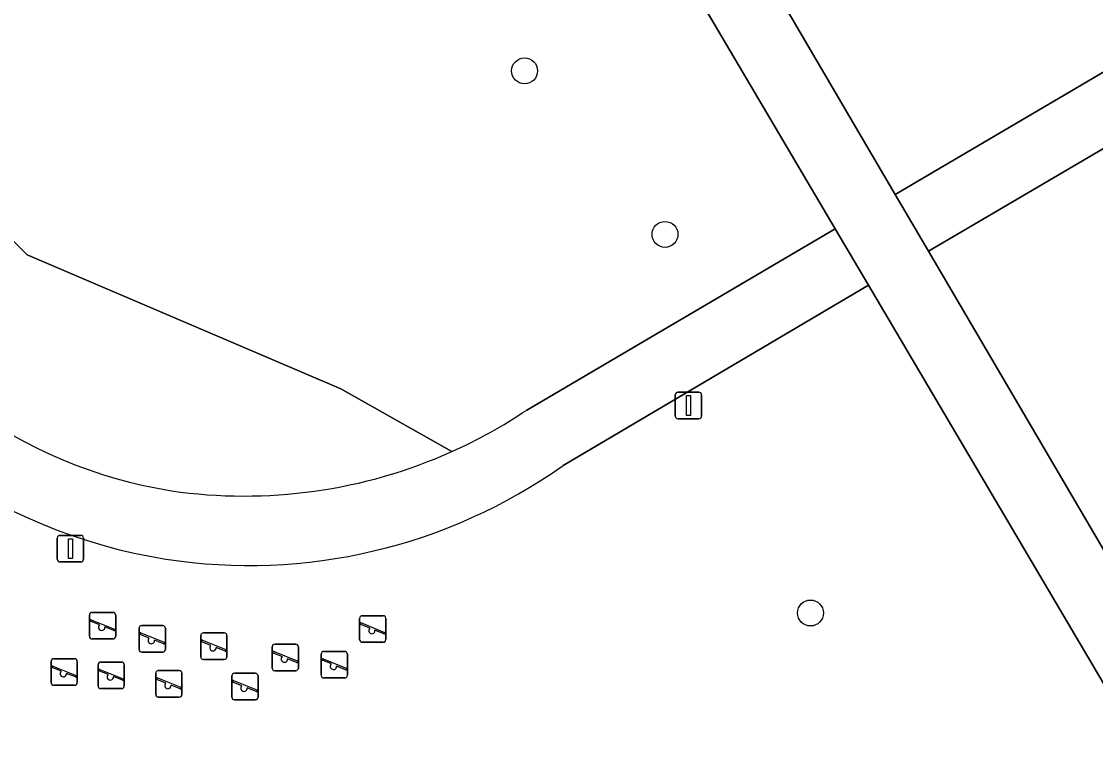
# Model space of a CAD drawing. Extents: x 158352 to 159489, y 383828 to 384603.
# Drawn here: x 158561.64 to 158602.14, y 384144.46 to 384171.42 of the extents above; entities that cross this region are included whole.
import ezdxf

# ---------------------------------------------------------------- set-up
doc = ezdxf.new("R2010")
doc.units = 0
for name, color, linetype in [('IMGEO_Boom', 7, 'Continuous'), ('IMGEO_Groenvoorziening', 7, 'Continuous'), ('IMGEO_Lichtmast', 7, 'Continuous'), ('IMGEO_Speelvoorziening', 7, 'Continuous'), ('IMGEO_Voetgangersgebied_gesloten', 7, 'Continuous'), ('IMGEO_Voetgangersgebied_open', 7, 'Continuous')]:
    doc.layers.add(name, color=color, linetype=linetype)

msp = doc.modelspace()

# ---------------------------------------------------------------- linework, layer by layer
at = {"layer": 'IMGEO_Boom'}
for centre in [(158580.609, 384169.557), (158585.905, 384163.392), (158591.391, 384149.114)]:
    msp.add_circle(centre, 0.489, dxfattribs=at)
at = {"layer": 'IMGEO_Groenvoorziening'}
for points in [[(158498.856, 384178.341), (158472.946, 384206.301), (158503.103, 384169.754), (158530.461, 384149.243), (158546.285, 384137.38), (158549.929, 384134.698), (158557.496, 384129.044), (158578.513, 384113.34), (158591.096, 384113.755), (158614.019, 384126.843), (158613.147, 384128.32), (158609.435, 384134.61), (158607.663, 384133.55), (158608.603, 384131.895), (158594.234, 384123.492), (158591.008, 384128.981), (158605.408, 384137.374), (158606.353, 384135.756), (158608.149, 384136.788), (158593.579, 384161.476), (158582.059, 384154.672)], [(158525.815, 384206.269), (158542.497, 384180.973), (158551.054, 384167.999), (158555.615, 384168.883), (158561.849, 384162.621), (158573.681, 384157.568), (158577.866, 384155.202)], [(158580.69, 384156.769), (158592.326, 384163.601), (158579.699, 384184.995), (158582.011, 384186.356), (158594.591, 384164.9), (158635.788, 384189.133), (158651.16, 384198.181)], [(158637.107, 384186.986), (158595.847, 384162.757), (158615.328, 384129.532)], [(158577.866, 384155.202), (158573.681, 384157.568), (158561.849, 384162.621), (158555.615, 384168.883), (158551.054, 384167.999)]]:
    msp.add_lwpolyline(points, dxfattribs=at)
for centre, radius, start, end in [((158570.109, 384171.409), 17.909, 206.6609, 260.9513), ((158570.4, 384171.82), 20.939, 208.1388, 260.8768), ((158569.997, 384172.712), 19.197, 294.2, 303.8507), ((158570.037, 384172.635), 19.111, 261.7412, 294.1836), ((158570.208, 384171.439), 20.533, 261.2385, 305.2536)]:
    msp.add_arc(centre, radius, start, end, dxfattribs=at)
at = {"layer": 'IMGEO_Lichtmast'}
for p, q in [((158586.294, 384156.542), (158586.294, 384157.342)), ((158586.294, 384157.342), (158586.294, 384156.542)), ((158586.394, 384157.442), (158587.184, 384157.442)), ((158587.184, 384157.442), (158586.394, 384157.442)), ((158587.284, 384157.342), (158587.284, 384156.542)), ((158587.284, 384156.542), (158587.284, 384157.342)), ((158587.184, 384156.442), (158586.394, 384156.442)), ((158586.394, 384156.442), (158587.184, 384156.442)), ((158562.984, 384151.141), (158562.984, 384151.941)), ((158562.984, 384151.941), (158562.984, 384151.141)), ((158563.084, 384152.041), (158563.874, 384152.041)), ((158563.874, 384152.041), (158563.084, 384152.041)), ((158563.974, 384151.941), (158563.974, 384151.141)), ((158563.974, 384151.141), (158563.974, 384151.941)), ((158563.874, 384151.041), (158563.084, 384151.041)), ((158563.084, 384151.041), (158563.874, 384151.041))]:
    msp.add_line(p, q, dxfattribs=at)
for points in [[(158586.714, 384157.317), (158586.864, 384157.317), (158586.864, 384156.567), (158586.714, 384156.567), (158586.714, 384157.317)], [(158563.404, 384151.916), (158563.554, 384151.916), (158563.554, 384151.166), (158563.404, 384151.166), (158563.404, 384151.916)]]:
    msp.add_lwpolyline(points, dxfattribs=at)
for centre, start, end in [((158586.394, 384157.342), 90, 180), ((158586.394, 384157.342), 90, 180), ((158587.184, 384157.342), 0, 90), ((158587.184, 384157.342), 360, 90), ((158586.394, 384156.542), 180, 270), ((158586.394, 384156.542), 180, 270), ((158587.184, 384156.542), 270, 0), ((158587.184, 384156.542), 270, 0), ((158563.084, 384151.941), 90, 180), ((158563.084, 384151.941), 90, 180), ((158563.874, 384151.941), 0, 90), ((158563.874, 384151.941), 360, 90), ((158563.084, 384151.141), 180, 270), ((158563.084, 384151.141), 180, 270), ((158563.874, 384151.141), 270, 0), ((158563.874, 384151.141), 270, 0)]:
    msp.add_arc(centre, 0.1, start, end, dxfattribs=at)
at = {"layer": 'IMGEO_Speelvoorziening'}
for p, q in [((158564.199, 384148.237), (158564.199, 384149.037)), ((158564.199, 384149.037), (158564.199, 384148.237)), ((158564.299, 384149.137), (158565.089, 384149.137)), ((158565.089, 384149.137), (158564.299, 384149.137)), ((158565.189, 384149.037), (158565.189, 384148.237)), ((158565.189, 384148.237), (158565.189, 384149.037)), ((158564.582, 384148.665), (158564.243, 384148.802)), ((158564.268, 384148.862), (158565.144, 384148.509)), ((158566.172, 384148.637), (158566.962, 384148.637)), ((158566.962, 384148.637), (158566.172, 384148.637)), ((158574.386, 384148.112), (158574.386, 384148.912)), ((158574.386, 384148.912), (158574.386, 384148.112)), ((158574.769, 384148.54), (158574.43, 384148.677)), ((158574.455, 384148.737), (158575.331, 384148.384)), ((158574.486, 384149.012), (158575.276, 384149.012)), ((158575.276, 384149.012), (158574.486, 384149.012)), ((158575.376, 384148.912), (158575.376, 384148.112)), ((158575.376, 384148.112), (158575.376, 384148.912)), ((158565.12, 384148.449), (158564.78, 384148.586)), ((158566.072, 384147.737), (158566.072, 384148.537)), ((158566.072, 384148.537), (158566.072, 384147.737)), ((158566.455, 384148.165), (158566.116, 384148.302)), ((158566.141, 384148.362), (158567.017, 384148.009)), ((158567.062, 384148.537), (158567.062, 384147.737)), ((158567.062, 384147.737), (158567.062, 384148.537)), ((158568.394, 384147.463), (158568.394, 384148.263)), ((158568.394, 384148.263), (158568.394, 384147.463)), ((158568.494, 384148.363), (158569.284, 384148.363)), ((158569.284, 384148.363), (158568.494, 384148.363)), ((158569.384, 384148.263), (158569.384, 384147.463)), ((158569.384, 384147.463), (158569.384, 384148.263)), ((158575.307, 384148.324), (158574.967, 384148.461)), ((158565.089, 384148.137), (158564.299, 384148.137)), ((158564.299, 384148.137), (158565.089, 384148.137)), ((158566.993, 384147.949), (158566.653, 384148.086)), ((158568.777, 384147.891), (158568.438, 384148.028)), ((158568.463, 384148.088), (158569.339, 384147.735)), ((158571.09, 384147.038), (158571.09, 384147.838)), ((158571.09, 384147.838), (158571.09, 384147.038)), ((158571.19, 384147.938), (158571.98, 384147.938)), ((158571.98, 384147.938), (158571.19, 384147.938)), ((158572.08, 384147.838), (158572.08, 384147.038)), ((158572.08, 384147.038), (158572.08, 384147.838)), ((158575.276, 384148.012), (158574.486, 384148.012)), ((158574.486, 384148.012), (158575.276, 384148.012)), ((158566.962, 384147.637), (158566.172, 384147.637)), ((158566.172, 384147.637), (158566.962, 384147.637)), ((158569.315, 384147.675), (158568.975, 384147.812)), ((158571.473, 384147.466), (158571.134, 384147.603)), ((158571.159, 384147.663), (158572.035, 384147.31)), ((158572.938, 384146.764), (158572.938, 384147.564)), ((158572.938, 384147.564), (158572.938, 384146.764)), ((158573.038, 384147.664), (158573.828, 384147.664)), ((158573.828, 384147.664), (158573.038, 384147.664)), ((158573.928, 384147.564), (158573.928, 384146.764)), ((158573.928, 384146.764), (158573.928, 384147.564)), ((158562.751, 384146.489), (158562.751, 384147.289)), ((158562.751, 384147.289), (158562.751, 384146.489)), ((158563.134, 384146.917), (158562.795, 384147.054)), ((158562.82, 384147.114), (158563.696, 384146.761)), ((158562.851, 384147.389), (158563.641, 384147.389)), ((158563.641, 384147.389), (158562.851, 384147.389)), ((158563.741, 384147.289), (158563.741, 384146.489)), ((158563.741, 384146.489), (158563.741, 384147.289)), ((158564.524, 384146.364), (158564.524, 384147.164)), ((158564.524, 384147.164), (158564.524, 384146.364)), ((158564.624, 384147.264), (158565.414, 384147.264)), ((158565.414, 384147.264), (158564.624, 384147.264)), ((158565.514, 384147.164), (158565.514, 384146.364)), ((158565.514, 384146.364), (158565.514, 384147.164)), ((158569.284, 384147.363), (158568.494, 384147.363)), ((158568.494, 384147.363), (158569.284, 384147.363)), ((158572.011, 384147.25), (158571.671, 384147.387)), ((158573.321, 384147.192), (158572.982, 384147.329)), ((158573.007, 384147.389), (158573.883, 384147.036)), ((158573.859, 384146.976), (158573.519, 384147.113)), ((158563.672, 384146.701), (158563.332, 384146.838)), ((158564.907, 384146.792), (158564.568, 384146.929)), ((158564.593, 384146.989), (158565.469, 384146.636)), ((158565.445, 384146.576), (158565.105, 384146.713)), ((158566.696, 384146.04), (158566.696, 384146.84)), ((158566.696, 384146.84), (158566.696, 384146.04)), ((158567.079, 384146.468), (158566.74, 384146.605)), ((158566.765, 384146.665), (158567.641, 384146.312)), ((158566.796, 384146.94), (158567.586, 384146.94)), ((158567.586, 384146.94), (158566.796, 384146.94)), ((158567.686, 384146.84), (158567.686, 384146.04)), ((158567.686, 384146.04), (158567.686, 384146.84)), ((158569.567, 384145.94), (158569.567, 384146.74)), ((158569.567, 384146.74), (158569.567, 384145.94)), ((158569.667, 384146.84), (158570.457, 384146.84)), ((158570.457, 384146.84), (158569.667, 384146.84)), ((158570.557, 384146.74), (158570.557, 384145.94)), ((158570.557, 384145.94), (158570.557, 384146.74)), ((158571.98, 384146.938), (158571.19, 384146.938)), ((158571.19, 384146.938), (158571.98, 384146.938)), ((158573.828, 384146.664), (158573.038, 384146.664)), ((158573.038, 384146.664), (158573.828, 384146.664)), ((158563.641, 384146.389), (158562.851, 384146.389)), ((158562.851, 384146.389), (158563.641, 384146.389)), ((158565.414, 384146.264), (158564.624, 384146.264)), ((158564.624, 384146.264), (158565.414, 384146.264)), ((158567.617, 384146.252), (158567.277, 384146.389)), ((158569.95, 384146.368), (158569.611, 384146.505)), ((158569.636, 384146.565), (158570.512, 384146.212)), ((158570.488, 384146.152), (158570.148, 384146.289)), ((158567.586, 384145.94), (158566.796, 384145.94)), ((158566.796, 384145.94), (158567.586, 384145.94)), ((158570.457, 384145.84), (158569.667, 384145.84)), ((158569.667, 384145.84), (158570.457, 384145.84))]:
    msp.add_line(p, q, dxfattribs=at)
for centre, radius, start, end in [((158564.299, 384149.037), 0.1, 90, 180), ((158564.299, 384149.037), 0.1, 90, 180), ((158565.089, 384149.037), 0.1, 0, 90), ((158565.089, 384149.037), 0.1, 360, 90), ((158564.256, 384148.832), 0.0327, 68.078, 248.078), ((158564.661, 384148.575), 0.12, 130.9928, 5.1632), ((158566.172, 384148.537), 0.1, 90, 180), ((158566.172, 384148.537), 0.1, 90, 180), ((158566.962, 384148.537), 0.1, 0, 90), ((158566.962, 384148.537), 0.1, 360, 90), ((158574.486, 384148.912), 0.1, 90, 180), ((158574.486, 384148.912), 0.1, 90, 180), ((158574.443, 384148.707), 0.0327, 68.078, 248.078), ((158575.276, 384148.912), 0.1, 0, 90), ((158575.276, 384148.912), 0.1, 360, 90), ((158564.299, 384148.237), 0.1, 180, 270), ((158564.299, 384148.237), 0.1, 180, 270), ((158565.089, 384148.237), 0.1, 270, 0), ((158565.089, 384148.237), 0.1, 270, 0), ((158565.132, 384148.479), 0.0327, 248.078, 68.078), ((158566.129, 384148.332), 0.0327, 68.078, 248.078), ((158568.494, 384148.263), 0.1, 90, 180), ((158568.494, 384148.263), 0.1, 90, 180), ((158569.284, 384148.263), 0.1, 0, 90), ((158569.284, 384148.263), 0.1, 360, 90), ((158574.848, 384148.45), 0.12, 130.9928, 5.1632), ((158575.319, 384148.354), 0.0327, 248.078, 68.078), ((158566.534, 384148.075), 0.12, 130.9928, 5.1632), ((158567.005, 384147.979), 0.0327, 248.078, 68.078), ((158568.451, 384148.058), 0.0327, 68.078, 248.078), ((158568.856, 384147.801), 0.12, 130.9928, 5.1632), ((158571.19, 384147.838), 0.1, 90, 180), ((158571.19, 384147.838), 0.1, 90, 180), ((158571.98, 384147.838), 0.1, 0, 90), ((158571.98, 384147.838), 0.1, 360, 90), ((158574.486, 384148.112), 0.1, 180, 270), ((158574.486, 384148.112), 0.1, 180, 270), ((158575.276, 384148.112), 0.1, 270, 0), ((158575.276, 384148.112), 0.1, 270, 0), ((158566.172, 384147.737), 0.1, 180, 270), ((158566.172, 384147.737), 0.1, 180, 270), ((158566.962, 384147.737), 0.1, 270, 0), ((158566.962, 384147.737), 0.1, 270, 0), ((158568.494, 384147.463), 0.1, 180, 270), ((158568.494, 384147.463), 0.1, 180, 270), ((158569.284, 384147.463), 0.1, 270, 0), ((158569.284, 384147.463), 0.1, 270, 0), ((158569.327, 384147.705), 0.0327, 248.078, 68.078), ((158571.147, 384147.633), 0.0327, 68.078, 248.078), ((158571.552, 384147.376), 0.12, 130.9928, 5.1632), ((158573.038, 384147.564), 0.1, 90, 180), ((158573.038, 384147.564), 0.1, 90, 180), ((158573.828, 384147.564), 0.1, 0, 90), ((158573.828, 384147.564), 0.1, 360, 90), ((158562.851, 384147.289), 0.1, 90, 180), ((158562.851, 384147.289), 0.1, 90, 180), ((158562.808, 384147.084), 0.0327, 68.078, 248.078), ((158563.641, 384147.289), 0.1, 0, 90), ((158563.641, 384147.289), 0.1, 360, 90), ((158564.624, 384147.164), 0.1, 90, 180), ((158564.624, 384147.164), 0.1, 90, 180), ((158565.414, 384147.164), 0.1, 0, 90), ((158565.414, 384147.164), 0.1, 360, 90), ((158571.19, 384147.038), 0.1, 180, 270), ((158571.19, 384147.038), 0.1, 180, 270), ((158571.98, 384147.038), 0.1, 270, 0), ((158571.98, 384147.038), 0.1, 270, 0), ((158572.023, 384147.28), 0.0327, 248.078, 68.078), ((158572.995, 384147.359), 0.0327, 68.078, 248.078), ((158573.4, 384147.102), 0.12, 130.9928, 5.1632), ((158573.871, 384147.006), 0.0327, 248.078, 68.078), ((158563.213, 384146.827), 0.12, 130.9928, 5.1632), ((158563.684, 384146.731), 0.0327, 248.078, 68.078), ((158564.581, 384146.959), 0.0327, 68.078, 248.078), ((158564.986, 384146.702), 0.12, 130.9928, 5.1632), ((158565.457, 384146.606), 0.0327, 248.078, 68.078), ((158566.796, 384146.84), 0.1, 90, 180), ((158566.796, 384146.84), 0.1, 90, 180), ((158566.753, 384146.635), 0.0327, 68.078, 248.078), ((158567.586, 384146.84), 0.1, 0, 90), ((158567.586, 384146.84), 0.1, 360, 90), ((158569.667, 384146.74), 0.1, 90, 180), ((158569.667, 384146.74), 0.1, 90, 180), ((158570.457, 384146.74), 0.1, 0, 90), ((158570.457, 384146.74), 0.1, 360, 90), ((158573.038, 384146.764), 0.1, 180, 270), ((158573.038, 384146.764), 0.1, 180, 270), ((158573.828, 384146.764), 0.1, 270, 0), ((158573.828, 384146.764), 0.1, 270, 0), ((158562.851, 384146.489), 0.1, 180, 270), ((158562.851, 384146.489), 0.1, 180, 270), ((158563.641, 384146.489), 0.1, 270, 0), ((158563.641, 384146.489), 0.1, 270, 0), ((158564.624, 384146.364), 0.1, 180, 270), ((158564.624, 384146.364), 0.1, 180, 270), ((158565.414, 384146.364), 0.1, 270, 0), ((158565.414, 384146.364), 0.1, 270, 0), ((158567.158, 384146.378), 0.12, 130.9928, 5.1632), ((158567.629, 384146.282), 0.0327, 248.078, 68.078), ((158569.624, 384146.535), 0.0327, 68.078, 248.078), ((158570.029, 384146.278), 0.12, 130.9928, 5.1632), ((158570.5, 384146.182), 0.0327, 248.078, 68.078), ((158566.796, 384146.04), 0.1, 180, 270), ((158566.796, 384146.04), 0.1, 180, 270), ((158567.586, 384146.04), 0.1, 270, 0), ((158567.586, 384146.04), 0.1, 270, 0), ((158569.667, 384145.94), 0.1, 180, 270), ((158569.667, 384145.94), 0.1, 180, 270), ((158570.457, 384145.94), 0.1, 270, 0), ((158570.457, 384145.94), 0.1, 270, 0)]:
    msp.add_arc(centre, radius, start, end, dxfattribs=at)
at = {"layer": 'IMGEO_Voetgangersgebied_gesloten'}
for points in [[(158651.16, 384198.181), (158635.788, 384189.133), (158594.591, 384164.9), (158595.847, 384162.757), (158637.107, 384186.986), (158652.612, 384196.119)], [(158582.059, 384154.672), (158593.579, 384161.476), (158592.326, 384163.601), (158580.69, 384156.769)]]:
    msp.add_lwpolyline(points, dxfattribs=at)
for centre, radius, start, end in [((158570.109, 384171.409), 17.909, 206.6609, 260.9513), ((158570.4, 384171.82), 20.939, 208.1388, 260.8768), ((158569.997, 384172.712), 19.197, 294.2, 303.8507), ((158570.037, 384172.635), 19.111, 261.7412, 294.1836), ((158570.208, 384171.439), 20.533, 261.2385, 305.2536)]:
    msp.add_arc(centre, radius, start, end, dxfattribs=at)
at = {"layer": 'IMGEO_Voetgangersgebied_open'}
msp.add_lwpolyline([(158595.847, 384162.757), (158594.591, 384164.9), (158582.011, 384186.356), (158579.699, 384184.995), (158592.326, 384163.601), (158593.579, 384161.476), (158608.149, 384136.788), (158609.435, 384134.61), (158613.147, 384128.32), (158614.019, 384126.843), (158614.274, 384126.411), (158616.425, 384127.661), (158615.328, 384129.532)], close=True, dxfattribs=at)

doc.saveas('drawing.dxf')
